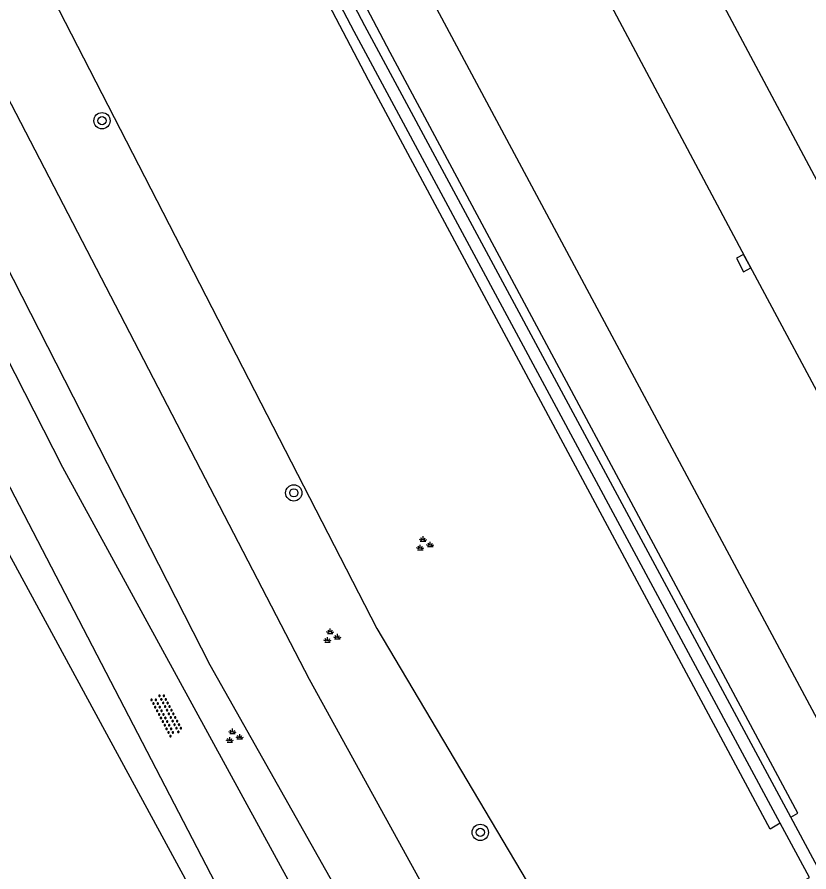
# Model space of a CAD drawing. Extents: x 135999 to 138000, y 396000 to 398501.
# Drawn here: x 137284.78 to 137323.64, y 397307.37 to 397349.29 of the extents above; entities that cross this region are included whole.
import ezdxf

# ---------------------------------------------------------------- set-up
doc = ezdxf.new("R2010")
doc.units = 0
for name, color, linetype in [('gg-afsc-draadraster', 7, 'Continuous'), ('gg-knt-bovenkant onderkant talud', 7, 'Continuous'), ('gg-knt-onverhard', 7, 'Continuous'), ('gg-knt-verharding', 7, 'Continuous'), ('gg-kntw-bovenkant insteek waterloop', 7, 'Continuous'), ('gg-kwrk-kunstwerk', 7, 'Continuous'), ('gt-symb-boom', 7, 'Continuous'), ('gt-symb-groenvak', 7, 'Continuous'), ('gt-symb-kolk', 7, 'Continuous'), ('gt-symb-overige verharding', 7, 'Continuous')]:
    doc.layers.add(name, color=color, linetype=linetype)

# ---------------------------------------------------------------- blocks, each defined once
blk = doc.blocks.new('gt0-BOOM')
at = {"layer": 'gt-symb-boom'}
for radius in [0.4, 0.2]:
    blk.add_circle((0, 0), radius, dxfattribs=at)
blk = doc.blocks.new('gt0-GRVAK')
at = {"layer": 'gt-symb-groenvak'}
for p, q in [((-0.11, 0.189), (-0.228, 0.24)), ((-0.182, 0.153), (0.088, 0.153)), ((-0.091, 0.211), (-0.156, 0.322)), ((-0.047, 0.214), (-0.047, 0.393)), ((-0.004, 0.211), (0.061, 0.322)), ((0.015, 0.189), (0.133, 0.24)), ((0.262, -0.052), (0.197, 0.059)), ((0.305, -0.049), (0.305, 0.13)), ((0.349, -0.052), (0.414, 0.059)), ((-0.245, -0.228), (-0.363, -0.177)), ((-0.318, -0.264), (-0.047, -0.264)), ((-0.226, -0.206), (-0.291, -0.095)), ((-0.183, -0.203), (-0.183, -0.024)), ((-0.139, -0.206), (-0.074, -0.095)), ((-0.12, -0.228), (-0.002, -0.177)), ((0.243, -0.074), (0.125, -0.023)), ((0.17, -0.11), (0.441, -0.11)), ((0.368, -0.074), (0.486, -0.023))]:
    blk.add_line(p, q, dxfattribs=at)
blk = doc.blocks.new('gt0-OVH')
at = {"layer": 'gt-symb-overige verharding'}
for points in [[(-0.972, 0.298), (-0.967, 0.308), (-0.965, 0.319), (-0.966, 0.33), (-0.971, 0.34), (-0.978, 0.348), (-0.988, 0.353), (-0.999, 0.355), (-1.01, 0.354), (-1.02, 0.349), (-1.028, 0.342), (-1.033, 0.332), (-1.035, 0.321), (-1.034, 0.31), (-1.029, 0.3), (-1.022, 0.292), (-1.012, 0.287), (-1.001, 0.285), (-0.99, 0.286), (-0.98, 0.291)], [(-0.872, 0.106), (-0.867, 0.116), (-0.865, 0.126), (-0.866, 0.137), (-0.871, 0.147), (-0.878, 0.156), (-0.888, 0.161), (-0.899, 0.163), (-0.91, 0.162), (-0.92, 0.157), (-0.928, 0.15), (-0.933, 0.14), (-0.935, 0.129), (-0.934, 0.118), (-0.929, 0.108), (-0.922, 0.1), (-0.912, 0.095), (-0.901, 0.092), (-0.89, 0.094), (-0.88, 0.098)], [(-0.772, 0.298), (-0.767, 0.308), (-0.765, 0.319), (-0.766, 0.33), (-0.771, 0.34), (-0.778, 0.348), (-0.788, 0.353), (-0.799, 0.355), (-0.81, 0.354), (-0.82, 0.349), (-0.828, 0.342), (-0.833, 0.332), (-0.835, 0.321), (-0.834, 0.31), (-0.829, 0.3), (-0.822, 0.292), (-0.812, 0.287), (-0.801, 0.285), (-0.79, 0.286), (-0.78, 0.291)], [(-0.672, 0.106), (-0.667, 0.116), (-0.665, 0.126), (-0.666, 0.137), (-0.671, 0.147), (-0.678, 0.156), (-0.688, 0.161), (-0.699, 0.163), (-0.71, 0.162), (-0.72, 0.157), (-0.728, 0.15), (-0.733, 0.14), (-0.735, 0.129), (-0.734, 0.118), (-0.729, 0.108), (-0.722, 0.1), (-0.712, 0.095), (-0.701, 0.092), (-0.69, 0.094), (-0.68, 0.098)], [(-0.572, 0.298), (-0.567, 0.308), (-0.565, 0.319), (-0.566, 0.33), (-0.571, 0.34), (-0.578, 0.348), (-0.588, 0.353), (-0.599, 0.355), (-0.61, 0.354), (-0.62, 0.349), (-0.628, 0.342), (-0.633, 0.332), (-0.635, 0.321), (-0.634, 0.31), (-0.629, 0.3), (-0.622, 0.292), (-0.612, 0.287), (-0.601, 0.285), (-0.59, 0.286), (-0.58, 0.291)], [(-0.472, 0.106), (-0.467, 0.116), (-0.465, 0.126), (-0.466, 0.137), (-0.471, 0.147), (-0.478, 0.156), (-0.488, 0.161), (-0.499, 0.163), (-0.51, 0.162), (-0.52, 0.157), (-0.528, 0.15), (-0.533, 0.14), (-0.535, 0.129), (-0.534, 0.118), (-0.529, 0.108), (-0.522, 0.1), (-0.512, 0.095), (-0.501, 0.092), (-0.49, 0.094), (-0.48, 0.098)], [(-0.372, 0.298), (-0.367, 0.308), (-0.365, 0.319), (-0.366, 0.33), (-0.371, 0.34), (-0.378, 0.348), (-0.388, 0.353), (-0.399, 0.355), (-0.41, 0.354), (-0.42, 0.349), (-0.428, 0.342), (-0.433, 0.332), (-0.435, 0.321), (-0.434, 0.31), (-0.429, 0.3), (-0.422, 0.292), (-0.412, 0.287), (-0.401, 0.285), (-0.39, 0.286), (-0.38, 0.291)], [(-0.272, 0.106), (-0.267, 0.116), (-0.265, 0.126), (-0.266, 0.137), (-0.271, 0.147), (-0.278, 0.156), (-0.288, 0.161), (-0.299, 0.163), (-0.31, 0.162), (-0.32, 0.157), (-0.328, 0.15), (-0.333, 0.14), (-0.335, 0.129), (-0.334, 0.118), (-0.329, 0.108), (-0.322, 0.1), (-0.312, 0.095), (-0.301, 0.092), (-0.29, 0.094), (-0.28, 0.098)], [(-0.172, 0.298), (-0.167, 0.308), (-0.165, 0.319), (-0.166, 0.33), (-0.171, 0.34), (-0.178, 0.348), (-0.188, 0.353), (-0.199, 0.355), (-0.21, 0.354), (-0.22, 0.349), (-0.228, 0.342), (-0.233, 0.332), (-0.235, 0.321), (-0.234, 0.31), (-0.229, 0.3), (-0.222, 0.292), (-0.212, 0.287), (-0.201, 0.285), (-0.19, 0.286), (-0.18, 0.291)], [(-0.072, 0.106), (-0.067, 0.116), (-0.065, 0.126), (-0.066, 0.137), (-0.071, 0.147), (-0.078, 0.156), (-0.088, 0.161), (-0.099, 0.163), (-0.11, 0.162), (-0.12, 0.157), (-0.128, 0.15), (-0.133, 0.14), (-0.135, 0.129), (-0.134, 0.118), (-0.129, 0.108), (-0.122, 0.1), (-0.112, 0.095), (-0.101, 0.092), (-0.09, 0.094), (-0.08, 0.098)], [(0.028, 0.298), (0.033, 0.308), (0.035, 0.319), (0.034, 0.33), (0.029, 0.34), (0.022, 0.348), (0.012, 0.353), (0.001, 0.355), (-0.01, 0.354), (-0.02, 0.349), (-0.028, 0.342), (-0.033, 0.332), (-0.035, 0.321), (-0.034, 0.31), (-0.029, 0.3), (-0.022, 0.292), (-0.012, 0.287), (-0.001, 0.285), (0.01, 0.286), (0.02, 0.291)], [(0.128, 0.106), (0.133, 0.116), (0.135, 0.126), (0.134, 0.137), (0.129, 0.147), (0.122, 0.156), (0.112, 0.161), (0.101, 0.163), (0.09, 0.162), (0.08, 0.157), (0.072, 0.15), (0.067, 0.14), (0.065, 0.129), (0.066, 0.118), (0.071, 0.108), (0.078, 0.1), (0.088, 0.095), (0.099, 0.092), (0.11, 0.094), (0.12, 0.098)], [(0.228, 0.298), (0.233, 0.308), (0.235, 0.319), (0.234, 0.33), (0.229, 0.34), (0.222, 0.348), (0.212, 0.353), (0.201, 0.355), (0.19, 0.354), (0.18, 0.349), (0.172, 0.342), (0.167, 0.332), (0.165, 0.321), (0.166, 0.31), (0.171, 0.3), (0.178, 0.292), (0.188, 0.287), (0.199, 0.285), (0.21, 0.286), (0.22, 0.291)], [(0.328, 0.106), (0.333, 0.116), (0.335, 0.126), (0.334, 0.137), (0.329, 0.147), (0.322, 0.156), (0.312, 0.161), (0.301, 0.163), (0.29, 0.162), (0.28, 0.157), (0.272, 0.15), (0.267, 0.14), (0.265, 0.129), (0.266, 0.118), (0.271, 0.108), (0.278, 0.1), (0.288, 0.095), (0.299, 0.092), (0.31, 0.094), (0.32, 0.098)], [(0.428, 0.298), (0.433, 0.308), (0.435, 0.319), (0.434, 0.33), (0.429, 0.34), (0.422, 0.348), (0.412, 0.353), (0.401, 0.355), (0.39, 0.354), (0.38, 0.349), (0.372, 0.342), (0.367, 0.332), (0.365, 0.321), (0.366, 0.31), (0.371, 0.3), (0.378, 0.292), (0.388, 0.287), (0.399, 0.285), (0.41, 0.286), (0.42, 0.291)], [(0.528, 0.106), (0.533, 0.116), (0.535, 0.126), (0.534, 0.137), (0.529, 0.147), (0.522, 0.156), (0.512, 0.161), (0.501, 0.163), (0.49, 0.162), (0.48, 0.157), (0.472, 0.15), (0.467, 0.14), (0.465, 0.129), (0.466, 0.118), (0.471, 0.108), (0.478, 0.1), (0.488, 0.095), (0.499, 0.092), (0.51, 0.094), (0.52, 0.098)], [(0.628, 0.298), (0.633, 0.308), (0.635, 0.319), (0.634, 0.33), (0.629, 0.34), (0.622, 0.348), (0.612, 0.353), (0.601, 0.355), (0.59, 0.354), (0.58, 0.349), (0.572, 0.342), (0.567, 0.332), (0.565, 0.321), (0.566, 0.31), (0.571, 0.3), (0.578, 0.292), (0.588, 0.287), (0.599, 0.285), (0.61, 0.286), (0.62, 0.291)], [(0.728, 0.106), (0.733, 0.116), (0.735, 0.126), (0.734, 0.137), (0.729, 0.147), (0.722, 0.156), (0.712, 0.161), (0.701, 0.163), (0.69, 0.162), (0.68, 0.157), (0.672, 0.15), (0.667, 0.14), (0.665, 0.129), (0.666, 0.118), (0.671, 0.108), (0.678, 0.1), (0.688, 0.095), (0.699, 0.092), (0.71, 0.094), (0.72, 0.098)], [(0.828, 0.298), (0.833, 0.308), (0.835, 0.319), (0.834, 0.33), (0.829, 0.34), (0.822, 0.348), (0.812, 0.353), (0.801, 0.355), (0.79, 0.354), (0.78, 0.349), (0.772, 0.342), (0.767, 0.332), (0.765, 0.321), (0.766, 0.31), (0.771, 0.3), (0.778, 0.292), (0.788, 0.287), (0.799, 0.285), (0.81, 0.286), (0.82, 0.291)], [(0.928, 0.106), (0.933, 0.116), (0.935, 0.126), (0.934, 0.137), (0.929, 0.147), (0.922, 0.156), (0.912, 0.161), (0.901, 0.163), (0.89, 0.162), (0.88, 0.157), (0.872, 0.15), (0.867, 0.14), (0.865, 0.129), (0.866, 0.118), (0.871, 0.108), (0.878, 0.1), (0.888, 0.095), (0.899, 0.092), (0.91, 0.094), (0.92, 0.098)], [(1.028, 0.298), (1.033, 0.308), (1.035, 0.319), (1.034, 0.33), (1.029, 0.34), (1.022, 0.348), (1.012, 0.353), (1.001, 0.355), (0.99, 0.354), (0.98, 0.349), (0.972, 0.342), (0.967, 0.332), (0.965, 0.321), (0.966, 0.31), (0.971, 0.3), (0.978, 0.292), (0.988, 0.287), (0.999, 0.285), (1.01, 0.286), (1.02, 0.291)], [(-0.972, -0.142), (-0.967, -0.132), (-0.965, -0.121), (-0.966, -0.11), (-0.971, -0.1), (-0.978, -0.092), (-0.988, -0.087), (-0.999, -0.085), (-1.01, -0.086), (-1.02, -0.091), (-1.028, -0.098), (-1.033, -0.108), (-1.035, -0.119), (-1.034, -0.13), (-1.029, -0.14), (-1.022, -0.148), (-1.012, -0.153), (-1.001, -0.155), (-0.99, -0.154), (-0.98, -0.149)], [(-0.872, -0.334), (-0.867, -0.324), (-0.865, -0.314), (-0.866, -0.303), (-0.871, -0.293), (-0.878, -0.284), (-0.888, -0.279), (-0.899, -0.277), (-0.91, -0.278), (-0.92, -0.283), (-0.928, -0.29), (-0.933, -0.3), (-0.935, -0.311), (-0.934, -0.322), (-0.929, -0.332), (-0.922, -0.34), (-0.912, -0.345), (-0.901, -0.348), (-0.89, -0.346), (-0.88, -0.342)], [(-0.772, -0.142), (-0.767, -0.132), (-0.765, -0.121), (-0.766, -0.11), (-0.771, -0.1), (-0.778, -0.092), (-0.788, -0.087), (-0.799, -0.085), (-0.81, -0.086), (-0.82, -0.091), (-0.828, -0.098), (-0.833, -0.108), (-0.835, -0.119), (-0.834, -0.13), (-0.829, -0.14), (-0.822, -0.148), (-0.812, -0.153), (-0.801, -0.155), (-0.79, -0.154), (-0.78, -0.149)], [(-0.672, -0.334), (-0.667, -0.324), (-0.665, -0.314), (-0.666, -0.303), (-0.671, -0.293), (-0.678, -0.284), (-0.688, -0.279), (-0.699, -0.277), (-0.71, -0.278), (-0.72, -0.283), (-0.728, -0.29), (-0.733, -0.3), (-0.735, -0.311), (-0.734, -0.322), (-0.729, -0.332), (-0.722, -0.34), (-0.712, -0.345), (-0.701, -0.348), (-0.69, -0.346), (-0.68, -0.342)], [(-0.572, -0.142), (-0.567, -0.132), (-0.565, -0.121), (-0.566, -0.11), (-0.571, -0.1), (-0.578, -0.092), (-0.588, -0.087), (-0.599, -0.085), (-0.61, -0.086), (-0.62, -0.091), (-0.628, -0.098), (-0.633, -0.108), (-0.635, -0.119), (-0.634, -0.13), (-0.629, -0.14), (-0.622, -0.148), (-0.612, -0.153), (-0.601, -0.155), (-0.59, -0.154), (-0.58, -0.149)], [(-0.472, -0.334), (-0.467, -0.324), (-0.465, -0.314), (-0.466, -0.303), (-0.471, -0.293), (-0.478, -0.284), (-0.488, -0.279), (-0.499, -0.277), (-0.51, -0.278), (-0.52, -0.283), (-0.528, -0.29), (-0.533, -0.3), (-0.535, -0.311), (-0.534, -0.322), (-0.529, -0.332), (-0.522, -0.34), (-0.512, -0.345), (-0.501, -0.348), (-0.49, -0.346), (-0.48, -0.342)], [(-0.372, -0.142), (-0.367, -0.132), (-0.365, -0.121), (-0.366, -0.11), (-0.371, -0.1), (-0.378, -0.092), (-0.388, -0.087), (-0.399, -0.085), (-0.41, -0.086), (-0.42, -0.091), (-0.428, -0.098), (-0.433, -0.108), (-0.435, -0.119), (-0.434, -0.13), (-0.429, -0.14), (-0.422, -0.148), (-0.412, -0.153), (-0.401, -0.155), (-0.39, -0.154), (-0.38, -0.149)], [(-0.272, -0.334), (-0.267, -0.324), (-0.265, -0.314), (-0.266, -0.303), (-0.271, -0.293), (-0.278, -0.284), (-0.288, -0.279), (-0.299, -0.277), (-0.31, -0.278), (-0.32, -0.283), (-0.328, -0.29), (-0.333, -0.3), (-0.335, -0.311), (-0.334, -0.322), (-0.329, -0.332), (-0.322, -0.34), (-0.312, -0.345), (-0.301, -0.348), (-0.29, -0.346), (-0.28, -0.342)], [(-0.172, -0.142), (-0.167, -0.132), (-0.165, -0.121), (-0.166, -0.11), (-0.171, -0.1), (-0.178, -0.092), (-0.188, -0.087), (-0.199, -0.085), (-0.21, -0.086), (-0.22, -0.091), (-0.228, -0.098), (-0.233, -0.108), (-0.235, -0.119), (-0.234, -0.13), (-0.229, -0.14), (-0.222, -0.148), (-0.212, -0.153), (-0.201, -0.155), (-0.19, -0.154), (-0.18, -0.149)], [(-0.072, -0.334), (-0.067, -0.324), (-0.065, -0.314), (-0.066, -0.303), (-0.071, -0.293), (-0.078, -0.284), (-0.088, -0.279), (-0.099, -0.277), (-0.11, -0.278), (-0.12, -0.283), (-0.128, -0.29), (-0.133, -0.3), (-0.135, -0.311), (-0.134, -0.322), (-0.129, -0.332), (-0.122, -0.34), (-0.112, -0.345), (-0.101, -0.348), (-0.09, -0.346), (-0.08, -0.342)], [(0.028, -0.142), (0.033, -0.132), (0.035, -0.121), (0.034, -0.11), (0.029, -0.1), (0.022, -0.092), (0.012, -0.087), (0.001, -0.085), (-0.01, -0.086), (-0.02, -0.091), (-0.028, -0.098), (-0.033, -0.108), (-0.035, -0.119), (-0.034, -0.13), (-0.029, -0.14), (-0.022, -0.148), (-0.012, -0.153), (-0.001, -0.155), (0.01, -0.154), (0.02, -0.149)], [(0.128, -0.334), (0.133, -0.324), (0.135, -0.314), (0.134, -0.303), (0.129, -0.293), (0.122, -0.284), (0.112, -0.279), (0.101, -0.277), (0.09, -0.278), (0.08, -0.283), (0.072, -0.29), (0.067, -0.3), (0.065, -0.311), (0.066, -0.322), (0.071, -0.332), (0.078, -0.34), (0.088, -0.345), (0.099, -0.348), (0.11, -0.346), (0.12, -0.342)], [(0.228, -0.142), (0.233, -0.132), (0.235, -0.121), (0.234, -0.11), (0.229, -0.1), (0.222, -0.092), (0.212, -0.087), (0.201, -0.085), (0.19, -0.086), (0.18, -0.091), (0.172, -0.098), (0.167, -0.108), (0.165, -0.119), (0.166, -0.13), (0.171, -0.14), (0.178, -0.148), (0.188, -0.153), (0.199, -0.155), (0.21, -0.154), (0.22, -0.149)], [(0.328, -0.334), (0.333, -0.324), (0.335, -0.314), (0.334, -0.303), (0.329, -0.293), (0.322, -0.284), (0.312, -0.279), (0.301, -0.277), (0.29, -0.278), (0.28, -0.283), (0.272, -0.29), (0.267, -0.3), (0.265, -0.311), (0.266, -0.322), (0.271, -0.332), (0.278, -0.34), (0.288, -0.345), (0.299, -0.348), (0.31, -0.346), (0.32, -0.342)], [(0.428, -0.142), (0.433, -0.132), (0.435, -0.121), (0.434, -0.11), (0.429, -0.1), (0.422, -0.092), (0.412, -0.087), (0.401, -0.085), (0.39, -0.086), (0.38, -0.091), (0.372, -0.098), (0.367, -0.108), (0.365, -0.119), (0.366, -0.13), (0.371, -0.14), (0.378, -0.148), (0.388, -0.153), (0.399, -0.155), (0.41, -0.154), (0.42, -0.149)], [(0.528, -0.334), (0.533, -0.324), (0.535, -0.314), (0.534, -0.303), (0.529, -0.293), (0.522, -0.284), (0.512, -0.279), (0.501, -0.277), (0.49, -0.278), (0.48, -0.283), (0.472, -0.29), (0.467, -0.3), (0.465, -0.311), (0.466, -0.322), (0.471, -0.332), (0.478, -0.34), (0.488, -0.345), (0.499, -0.348), (0.51, -0.346), (0.52, -0.342)], [(0.628, -0.142), (0.633, -0.132), (0.635, -0.121), (0.634, -0.11), (0.629, -0.1), (0.622, -0.092), (0.612, -0.087), (0.601, -0.085), (0.59, -0.086), (0.58, -0.091), (0.572, -0.098), (0.567, -0.108), (0.565, -0.119), (0.566, -0.13), (0.571, -0.14), (0.578, -0.148), (0.588, -0.153), (0.599, -0.155), (0.61, -0.154), (0.62, -0.149)], [(0.728, -0.334), (0.733, -0.324), (0.735, -0.314), (0.734, -0.303), (0.729, -0.293), (0.722, -0.284), (0.712, -0.279), (0.701, -0.277), (0.69, -0.278), (0.68, -0.283), (0.672, -0.29), (0.667, -0.3), (0.665, -0.311), (0.666, -0.322), (0.671, -0.332), (0.678, -0.34), (0.688, -0.345), (0.699, -0.348), (0.71, -0.346), (0.72, -0.342)], [(0.828, -0.142), (0.833, -0.132), (0.835, -0.121), (0.834, -0.11), (0.829, -0.1), (0.822, -0.092), (0.812, -0.087), (0.801, -0.085), (0.79, -0.086), (0.78, -0.091), (0.772, -0.098), (0.767, -0.108), (0.765, -0.119), (0.766, -0.13), (0.771, -0.14), (0.778, -0.148), (0.788, -0.153), (0.799, -0.155), (0.81, -0.154), (0.82, -0.149)], [(0.928, -0.334), (0.933, -0.324), (0.935, -0.314), (0.934, -0.303), (0.929, -0.293), (0.922, -0.284), (0.912, -0.279), (0.901, -0.277), (0.89, -0.278), (0.88, -0.283), (0.872, -0.29), (0.867, -0.3), (0.865, -0.311), (0.866, -0.322), (0.871, -0.332), (0.878, -0.34), (0.888, -0.345), (0.899, -0.348), (0.91, -0.346), (0.92, -0.342)], [(1.028, -0.142), (1.033, -0.132), (1.035, -0.121), (1.034, -0.11), (1.029, -0.1), (1.022, -0.092), (1.012, -0.087), (1.001, -0.085), (0.99, -0.086), (0.98, -0.091), (0.972, -0.098), (0.967, -0.108), (0.965, -0.119), (0.966, -0.13), (0.971, -0.14), (0.978, -0.148), (0.988, -0.153), (0.999, -0.155), (1.01, -0.154), (1.02, -0.149)]]:
    blk.add_lwpolyline(points, close=True, dxfattribs=at)
blk = doc.blocks.new('gt0-KOLK')
at = {"layer": 'gt-symb-kolk'}
blk.add_lwpolyline([(0, 0), (0.375, 0), (0.375, 0.4), (-0.375, 0.4), (-0.375, 0), (0, 0)], dxfattribs=at)

msp = doc.modelspace()

# ---------------------------------------------------------------- linework, layer by layer
at = {"layer": 'gg-afsc-draadraster'}
msp.add_lwpolyline([(137341.16, 397219.527), (137328.264, 397244.62), (137327.561, 397245.912), (137326.602, 397245.569), (137299.924, 397294.353), (137266.375, 397356.14), (137249.472, 397388.664), (137226.729, 397433.283), (137216.628, 397452.729)], dxfattribs=at)
at = {"layer": 'gg-knt-bovenkant onderkant talud'}
msp.add_lwpolyline([(137228.341, 397465.264), (137251.136, 397419.028), (137302.428, 397319.308), (137358.966, 397224.093)], dxfattribs=at)
at = {"layer": 'gg-knt-onverhard'}
for points in [[(137345.297, 397222.196), (137321.557, 397264.05), (137287.025, 397327.201), (137250.174, 397399.552), (137224.443, 397452.063), (137220.38, 397461.296)], [(137341.735, 397220.355), (137298.756, 397298.648), (137251.614, 397389.425), (137216.344, 397459.36)]]:
    msp.add_lwpolyline(points, dxfattribs=at)
at = {"layer": 'gg-knt-verharding'}
for points in [[(137242.921, 397471.779), (137250.756, 397455.872), (137259.807, 397437.643), (137268.214, 397421.081), (137277.638, 397402.668), (137287.472, 397383.713), (137295.918, 397367.542), (137304.874, 397350.648), (137327.833, 397307.78), (137347.915, 397271.048), (137369.825, 397230.765)], [(137322.748, 397310.051), (137323.093, 397310.253), (137303.09, 397347.551), (137283.937, 397383.893), (137275.341, 397400.536), (137265.878, 397418.995), (137256.984, 397436.574), (137248.37, 397453.764), (137240.233, 397470.274)], [(137342.886, 397306.63), (137327.432, 397334.916), (137316.883, 397354.691), (137306.622, 397374.003), (137297.768, 397390.928), (137288.673, 397408.699), (137279.798, 397425.868), (137270.973, 397443.46), (137260.43, 397464.503), (137257.526, 397470.357)], [(137322.23, 397309.748), (137321.732, 397309.456), (137302.026, 397346.199), (137282.588, 397383.221), (137273.945, 397399.888), (137264.528, 397418.325), (137255.625, 397435.916), (137246.902, 397453.328), (137238.898, 397469.524)], [(137252.817, 397468.959), (137257.67, 397459.15), (137266.373, 397441.708), (137275.181, 397424.274), (137284.242, 397406.559), (137293.271, 397389.068), (137302.517, 397370.718), (137311.405, 397354.607), (137320.608, 397337.321), (137329.864, 397320.06), (137338.449, 397304.306)]]:
    msp.add_lwpolyline(points, dxfattribs=at)
at = {"layer": 'gg-kntw-bovenkant insteek waterloop'}
msp.add_lwpolyline([(137226.119, 397452.244), (137229.046, 397453.688), (137246.869, 397417.561), (137299.112, 397316.815), (137349.728, 397224.976), (137347.263, 397223.597), (137294.256, 397317.51), (137243.916, 397416.167), (137226.119, 397452.244)], dxfattribs=at)
at = {"layer": 'gg-kwrk-kunstwerk'}
for points in [[(137322.748, 397310.051), (137301.846, 397348.868), (137283.541, 397383.659), (137274.901, 397400.338), (137265.471, 397418.783), (137256.529, 397436.459), (137247.935, 397453.602), (137239.211, 397471.278), (137230.735, 397488.636), (137222.087, 397506.472), (137213.784, 397523.849), (137205.125, 397542.062), (137197.319, 397558.716), (137188.743, 397577.102), (137181.955, 397591.92), (137170.062, 397618.338)], [(137322.23, 397309.748), (137301.318, 397348.584), (137283.051, 397383.337), (137274.386, 397400.061), (137264.933, 397418.53), (137256.05, 397436.074), (137247.317, 397453.514), (137238.706, 397470.981), (137230.256, 397488.255), (137221.632, 397506.088), (137213.268, 397523.574), (137204.645, 397541.735), (137196.754, 397558.497), (137188.274, 397576.71), (137181.552, 397591.36), (137169.513, 397618.096)], [(137366.921, 397230.095), (137364.756, 397233.871), (137344.994, 397269.545), (137324.192, 397307.369), (137322.748, 397310.051)], [(137365.942, 397230.595), (137364.235, 397233.573), (137364.061, 397233.474), (137344.411, 397268.946), (137323.488, 397306.99), (137323.664, 397307.085), (137322.23, 397309.748)]]:
    msp.add_lwpolyline(points, dxfattribs=at)

# ---------------------------------------------------------------- block references
at = {"layer": 'gt-symb-boom'}
for p in [(137288.95, 397344.206), (137298.361, 397325.956), (137307.511, 397309.304)]:
    msp.add_blockref('gt0-BOOM', p, dxfattribs=at)
at = {"layer": 'gt-symb-groenvak'}
for p in [(137304.751, 397323.431), (137300.196, 397318.905), (137295.402, 397313.998)]:
    msp.add_blockref('gt0-GRVAK', p, dxfattribs=at)
at = {"layer": 'gt-symb-kolk', "rotation": 118.23090182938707}
msp.add_blockref('gt0-KOLK', (137320.608, 397337.321), dxfattribs=at)
at = {"layer": 'gt-symb-overige verharding', "rotation": 117.64114231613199}
msp.add_blockref('gt0-OVH', (137292.126, 397315.062), dxfattribs=at)

doc.saveas('drawing.dxf')
